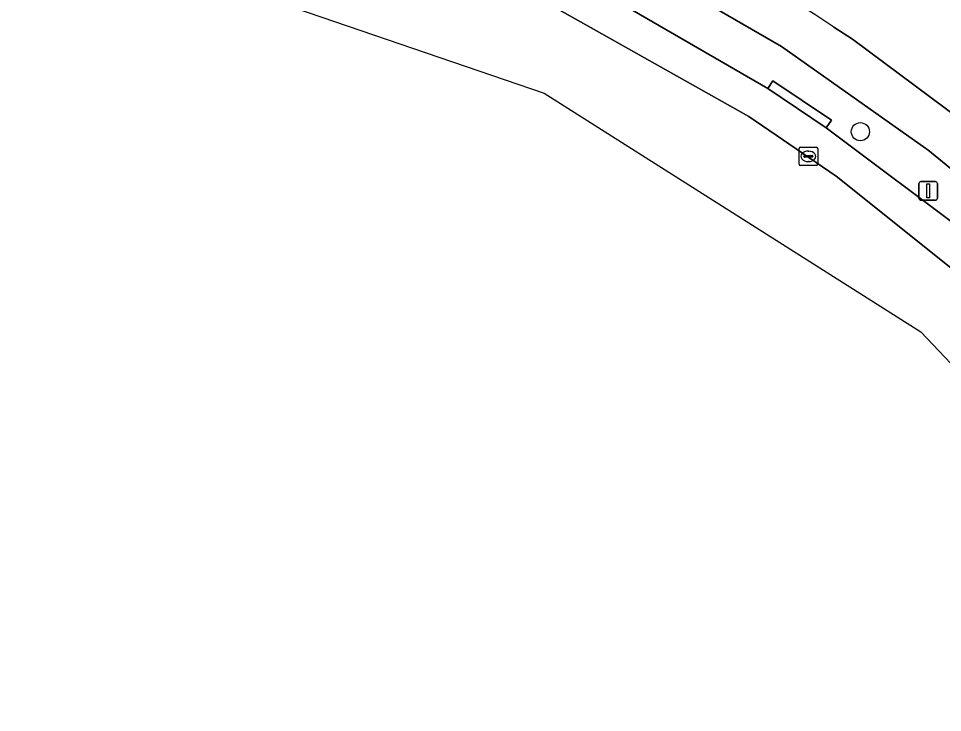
# Model space of a CAD drawing. Extents: x 159888 to 160761, y 384031 to 384750.
# Drawn here: x 160578.08 to 160627.82, y 384116.87 to 384154.24 of the extents above; entities that cross this region are included whole.
import ezdxf

# ---------------------------------------------------------------- set-up
doc = ezdxf.new("R2010")
doc.units = 0
for name, color, linetype in [('IMGEO_Berm_open', 7, 'Continuous'), ('IMGEO_Boom', 7, 'Continuous'), ('IMGEO_Fietspad_open', 7, 'Continuous'), ('IMGEO_Kolk', 7, 'Continuous'), ('IMGEO_Lichtmast', 7, 'Continuous'), ('IMGEO_Parkeervlak_open', 7, 'Continuous'), ('IMGEO_Rijbaan_lokaal_gesloten', 7, 'Continuous'), ('IMGEO_Voetpad_open', 7, 'Continuous')]:
    doc.layers.add(name, color=color, linetype=linetype)

msp = doc.modelspace()

# ---------------------------------------------------------------- linework, layer by layer
at = {"layer": 'IMGEO_Berm_open'}
for points in [[(160633.67, 384141.723), (160627.022, 384147.166), (160626.914, 384147.247), (160619.146, 384152.733), (160610.945, 384157.489)], [(160607.898, 384156.566), (160618.416, 384150.467), (160618.694, 384150.882), (160621.838, 384148.773), (160621.56, 384148.357), (160629.366, 384142.504)]]:
    msp.add_lwpolyline(points, dxfattribs=at)
at = {"layer": 'IMGEO_Boom'}
msp.add_circle((160623.399, 384148.142), 0.489, dxfattribs=at)
at = {"layer": 'IMGEO_Fietspad_open'}
for points in [[(160578.082, 384168.155), (160582.264, 384167.399), (160585.248, 384166.845), (160588.34, 384166.147), (160595.173, 384164.132), (160601.927, 384161.637), (160610.945, 384157.489), (160619.146, 384152.733), (160626.914, 384147.247), (160627.022, 384147.166), (160633.67, 384141.723), (160639.805, 384135.708), (160647.569, 384127.382), (160650.976, 384123.919), (160653.531, 384121.427), (160655.569, 384119.488)], [(160655.94, 384119.292), (160656.171, 384119.071), (160657.782, 384120.848), (160649.446, 384128.916), (160642.248, 384136.612), (160636.822, 384142.151), (160630.924, 384147.184), (160630.559, 384147.466), (160622.968, 384153.13), (160621.972, 384153.776)]]:
    msp.add_lwpolyline(points, dxfattribs=at)
msp.add_arc((160563.251, 384065.103), 106.354, 56.48656, 66.42897, dxfattribs=at)
at = {"layer": 'IMGEO_Kolk'}
for p, q in [((160620.176, 384147.316), (160621.028, 384147.316)), ((160620.101, 384146.39), (160620.101, 384147.242)), ((160620.36, 384146.81), (160620.36, 384146.822)), ((160620.403, 384146.859), (160620.801, 384146.859)), ((160620.589, 384147.096), (160620.614, 384147.096)), ((160620.844, 384146.822), (160620.844, 384146.81)), ((160621.102, 384147.242), (160621.102, 384146.39)), ((160621.028, 384146.316), (160620.176, 384146.316)), ((160620.798, 384146.773), (160620.4, 384146.773)), ((160620.612, 384146.536), (160620.587, 384146.536))]:
    msp.add_line(p, q, dxfattribs=at)
for points in [[(160620.176, 384147.316), (160621.028, 384147.316)], [(160620.101, 384146.39), (160620.101, 384147.242)], [(160621.102, 384147.242), (160621.102, 384146.39)], [(160621.028, 384146.316), (160620.176, 384146.316)]]:
    msp.add_lwpolyline(points, dxfattribs=at)
for centre, radius, start, end in [((160620.178, 384147.24), 0.0765, 91.552, 178.448), ((160620.178, 384147.24), 0.0765, 91.552, 178.448), ((160621.026, 384147.24), 0.0765, 1.552, 88.448), ((160621.026, 384147.24), 0.0765, 1.552, 88.448), ((160620.4, 384146.819), 0.0403, 85.8775, 175.7526), ((160620.397, 384146.809), 0.0366, 178.938, 274.7102), ((160620.801, 384146.816), 0.043, 264.8664, 352.4533), ((160620.805, 384146.821), 0.0386, 1.7309, 96.639), ((160620.178, 384146.392), 0.0765, 181.552, 268.448), ((160620.178, 384146.392), 0.0765, 181.552, 268.448), ((160621.026, 384146.392), 0.0765, 271.552, 358.448), ((160621.026, 384146.392), 0.0765, 271.552, 358.448)]:
    msp.add_arc(centre, radius, start, end, dxfattribs=at)
for centre, major_axis, ratio, start_param, end_param in [((160620.588, 384146.816), (-0.387, 0.002), 0.722429, 4.712389, 7.853982), ((160620.613, 384146.816), (-0.39, 0.002), 0.717154, 1.570796, 4.712389)]:
    msp.add_ellipse(centre, major_axis=major_axis, ratio=ratio, start_param=start_param, end_param=end_param, dxfattribs=at)
at = {"layer": 'IMGEO_Lichtmast'}
for p, q in [((160626.55, 384144.556), (160626.55, 384145.356)), ((160626.55, 384145.356), (160626.55, 384144.556)), ((160626.65, 384145.456), (160627.44, 384145.456)), ((160627.44, 384145.456), (160626.65, 384145.456)), ((160627.54, 384145.356), (160627.54, 384144.556)), ((160627.54, 384144.556), (160627.54, 384145.356)), ((160627.44, 384144.456), (160626.65, 384144.456)), ((160626.65, 384144.456), (160627.44, 384144.456))]:
    msp.add_line(p, q, dxfattribs=at)
msp.add_lwpolyline([(160626.97, 384145.331), (160627.12, 384145.331), (160627.12, 384144.581), (160626.97, 384144.581), (160626.97, 384145.331)], dxfattribs=at)
for centre, start, end in [((160626.65, 384145.356), 90, 180), ((160626.65, 384145.356), 90, 180), ((160627.44, 384145.356), 0, 90), ((160627.44, 384145.356), 360, 90), ((160626.65, 384144.556), 180, 270), ((160626.65, 384144.556), 180, 270), ((160627.44, 384144.556), 270, 0), ((160627.44, 384144.556), 270, 0)]:
    msp.add_arc(centre, 0.1, start, end, dxfattribs=at)
at = {"layer": 'IMGEO_Parkeervlak_open'}
for points in [[(160603.574, 384156.748), (160617.387, 384148.958), (160622.096, 384145.751), (160628.452, 384140.673)], [(160629.366, 384142.504), (160621.56, 384148.357), (160618.416, 384150.467), (160607.898, 384156.566)]]:
    msp.add_lwpolyline(points, dxfattribs=at)
at = {"layer": 'IMGEO_Rijbaan_lokaal_gesloten'}
msp.add_lwpolyline([(160583.807, 384157.96), (160606.381, 384150.213), (160626.651, 384137.37), (160642.77, 384120.347), (160645.842, 384116.873), (160649.274, 384119.848), (160648.989, 384120.177), (160645.996, 384123.626), (160644.601, 384125.229), (160644.594, 384125.237), (160637.241, 384133.031), (160631.864, 384137.964), (160628.452, 384140.673), (160622.096, 384145.751), (160617.387, 384148.958), (160603.574, 384156.748)], dxfattribs=at)
at = {"layer": 'IMGEO_Voetpad_open'}
msp.add_lwpolyline([(160621.972, 384153.776), (160622.968, 384153.13), (160630.559, 384147.466)], dxfattribs=at)
msp.add_lwpolyline([(160618.416, 384150.467), (160621.56, 384148.357), (160621.838, 384148.773), (160618.694, 384150.882)], close=True, dxfattribs=at)
msp.add_arc((160563.251, 384065.103), 106.354, 56.48656, 66.42897, dxfattribs=at)

doc.saveas('drawing.dxf')
